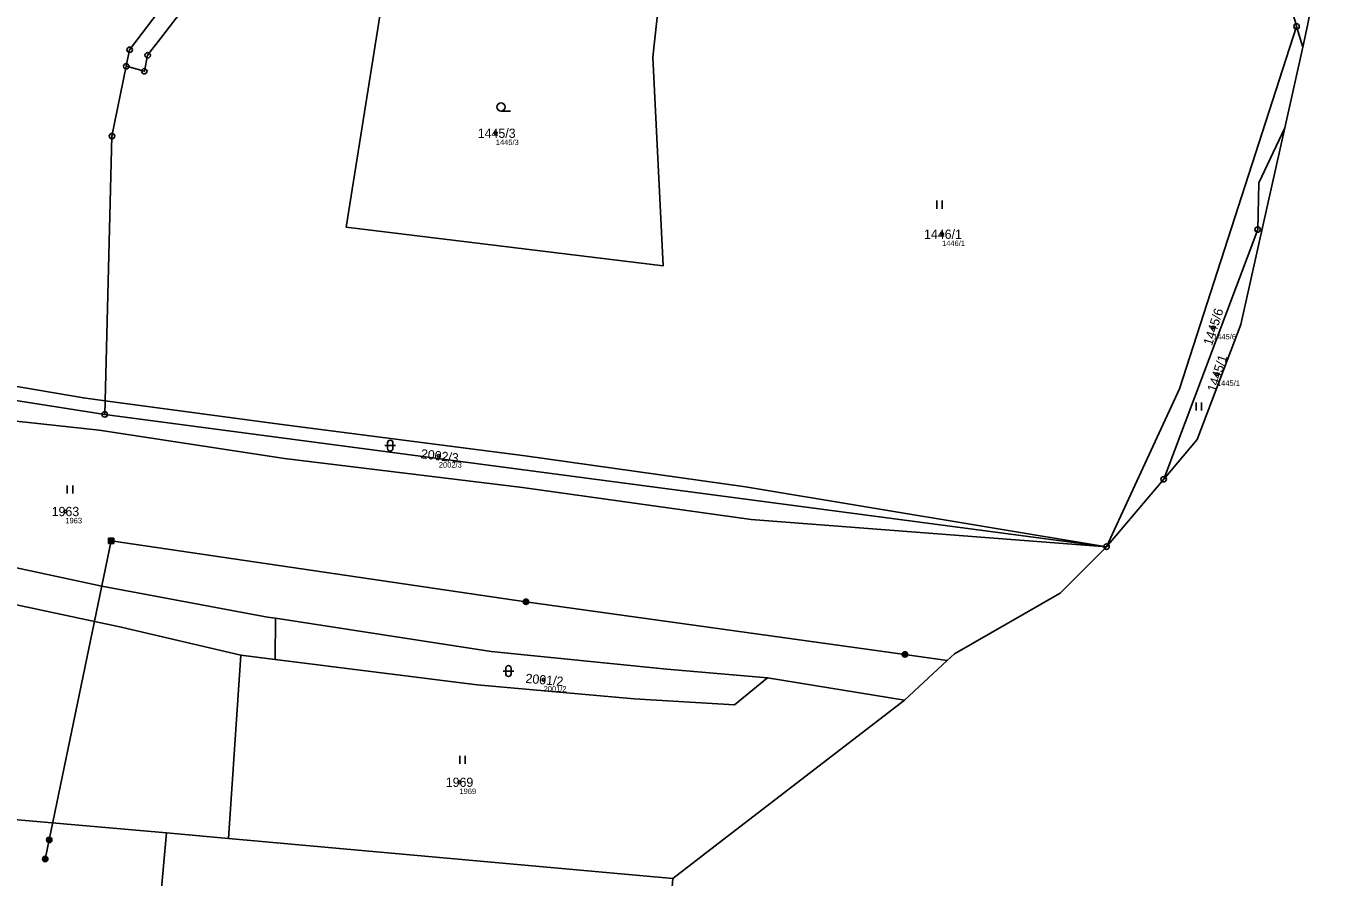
# Model space of a CAD drawing. Extents: x -653098 to -649479, y -997642 to -992666.
# Drawn here: x -649953.9 to -649716, y -995861.6 to -995705.5 of the extents above; entities that cross this region are included whole.
import ezdxf

# ---------------------------------------------------------------- set-up
doc = ezdxf.new("R2010")
doc.units = 0
for name, color, linetype in [('Definiční body', 7, 'Continuous'), ('Hranice parcel', 7, 'Continuous'), ('Parcelní čísla', 7, 'Continuous'), ('Polygon ku', 7, 'Continuous'), ('Polygon parcely', 7, 'Continuous'), ('Poz předměty', 7, 'Continuous'), ('Vnitřní kresba', 7, 'Continuous'), ('Značky bodu BP', 7, 'Continuous'), ('Značky kultur', 7, 'Continuous')]:
    doc.layers.add(name, color=color, linetype=linetype)

msp = doc.modelspace()

# ---------------------------------------------------------------- linework, layer by layer
at = {"layer": 'Definiční body'}
for centre in [(-649867.63, -995725.22), (-649785.72, -995743.73), (-649735.98, -995760.86), (-649735.26, -995769.38), (-649878.08, -995784.36), (-649946.63, -995794.58), (-649858.85, -995825.44), (-649874.3, -995844.23)]:
    msp.add_circle(centre, 0.25, dxfattribs=at)
at = {"layer": 'Hranice parcel'}
for p, q in [((-649720.65, -995705.64), (-649719.53, -995709.42)), ((-649719.53, -995709.42), (-649722.82, -995724.2)), ((-649722.82, -995724.2), (-649727.69, -995746.05)), ((-649727.69, -995746.05), (-649730.86, -995760.27)), ((-649939.39, -995776.78), (-649939.33, -995774.29)), ((-649755.52, -995801.03), (-649939.39, -995776.78)), ((-649745.04, -995788.66), (-649755.52, -995801.03)), ((-649908.1, -995821.69), (-649908.07, -995814.16)), ((-649914.4, -995820.9), (-649916.7, -995854.53)), ((-649908.1, -995821.69), (-649914.4, -995820.9)), ((-649817.73, -995825.08), (-649792.59, -995829.17)), ((-649792.59, -995829.17), (-649827.35, -995855.9)), ((-649835.12, -995861.88), (-649916.7, -995854.53)), ((-649827.35, -995855.9), (-649835.12, -995861.88))]:
    msp.add_line(p, q, dxfattribs=at)
for points in [[(-649899.8, -995669.98), (-649907.32, -995682.38), (-649922.42, -995699.04), (-649928.75, -995707.31), (-649931.52, -995710.92), (-649932.12, -995713.85), (-649935.45, -995712.94)], [(-649883.95, -995672.59), (-649895.11, -995742.42), (-649836.88, -995749.51), (-649838.82, -995711.27), (-649836.27, -995688.22)], [(-649836.27, -995688.22), (-649812, -995687.05), (-649789.02, -995691.02), (-649764.23, -995693.63), (-649744.97, -995694.05), (-649729.8, -995694.5), (-649722.55, -995699.21), (-649720.75, -995705.29), (-649720.65, -995705.64)], [(-649715.97, -995691.53), (-649718.64, -995705.44), (-649719.53, -995709.42)], [(-649929.57, -995703.04), (-649934.83, -995709.91), (-649935.45, -995712.94)], [(-649755.52, -995801.03), (-649742.16, -995772.11), (-649730.08, -995734.8), (-649720.65, -995705.64)], [(-649935.45, -995712.94), (-649938.07, -995725.74), (-649939.33, -995774.29)], [(-649722.82, -995724.2), (-649727.56, -995734.33), (-649727.79, -995742.87), (-649745.04, -995788.66)], [(-650112.77, -995746.99), (-650110.98, -995742.98), (-650040.73, -995757.15), (-649943.31, -995773.76), (-649939.33, -995774.29)], [(-649939.39, -995776.78), (-650050.95, -995759.24), (-650112.77, -995746.99)], [(-649755.52, -995801.03), (-649820.75, -995796.06), (-649862.74, -995790.17), (-649906.4, -995784.88), (-649940.4, -995779.69), (-649977.7, -995775.61), (-650003.19, -995772.78), (-650044.56, -995764.49), (-650113.34, -995748.27)], [(-649730.86, -995760.27), (-649738.88, -995781.39), (-649745.04, -995788.66)], [(-649939.33, -995774.29), (-649906.4, -995778.68), (-649862.26, -995784.39), (-649821.81, -995790.05), (-649755.52, -995801.03)], [(-649914.4, -995820.9), (-649936.38, -995815.76), (-649980.29, -995806.46), (-650023.32, -995802.89), (-650061.73, -995797.5), (-650108.85, -995778.36)], [(-650108.85, -995778.36), (-650057.54, -995789.15), (-650021.89, -995793.85), (-649983.54, -995798.93), (-649939.92, -995808.25), (-649909.51, -995813.94), (-649908.07, -995814.16)], [(-649755.52, -995801.03), (-649764.01, -995809.55), (-649783.44, -995820.67), (-649784.79, -995821.92), (-649792.59, -995829.17)], [(-649908.07, -995814.16), (-649868.47, -995820.27), (-649836.22, -995823.46), (-649817.73, -995825.08)], [(-649817.73, -995825.08), (-649823.82, -995830.04), (-649842.2, -995828.93), (-649871.07, -995826.34), (-649908.1, -995821.69)], [(-649916.7, -995854.53), (-649928.05, -995853.51), (-649992.52, -995847.89)]]:
    msp.add_lwpolyline(points, dxfattribs=at)
at = {"layer": 'Polygon ku'}
msp.add_lwpolyline([(-649835.12, -995861.88), (-649827.35, -995855.9), (-649792.59, -995829.17), (-649784.79, -995821.92), (-649783.44, -995820.67), (-649764.01, -995809.55), (-649755.52, -995801.03), (-649745.04, -995788.66), (-649738.88, -995781.39), (-649730.86, -995760.27), (-649727.69, -995746.05), (-649722.82, -995724.2), (-649719.53, -995709.42), (-649718.64, -995705.44)], dxfattribs=at)
at = {"layer": 'Polygon parcely'}
for points in [[(-649925.07, -995697.17), (-649929.57, -995703.04), (-649934.83, -995709.91), (-649935.45, -995712.94), (-649932.12, -995713.85), (-649931.52, -995710.92), (-649928.75, -995707.31), (-649922.42, -995699.04), (-649907.32, -995682.38), (-649899.8, -995669.98), (-649903.34, -995669.67), (-649910.07, -995680.62)], [(-649835.26, -995679.14), (-649883.95, -995672.59), (-649895.11, -995742.42), (-649836.88, -995749.51), (-649838.82, -995711.27), (-649836.27, -995688.22), (-649835.66, -995682.77)], [(-649943.31, -995773.76), (-649939.33, -995774.29), (-649938.07, -995725.74), (-649935.45, -995712.94), (-649934.83, -995709.91), (-649929.57, -995703.04), (-650020.97, -995682.32), (-650124.78, -995673.56), (-650122.83, -995680.49), (-650117.31, -995700.12), (-650113.6, -995746.82), (-650112.77, -995746.99), (-650110.98, -995742.98), (-650040.73, -995757.15)], [(-649744.57, -995688.21), (-649764.07, -995688.76), (-649787.51, -995686.21), (-649811.61, -995682.14), (-649828.48, -995681.34), (-649828.47, -995682.97), (-649835.66, -995682.77), (-649836.27, -995688.22), (-649812, -995687.05), (-649789.02, -995691.02), (-649764.23, -995693.63), (-649744.97, -995694.05), (-649729.8, -995694.5), (-649722.55, -995699.21), (-649720.75, -995705.29), (-649720.65, -995705.64), (-649719.53, -995709.42), (-649718.64, -995705.44), (-649715.97, -995691.53), (-649728.9, -995690.01)], [(-649719.53, -995709.42), (-649720.65, -995705.64), (-649730.08, -995734.8), (-649742.16, -995772.11), (-649755.52, -995801.03), (-649745.04, -995788.66), (-649727.79, -995742.87), (-649727.56, -995734.33), (-649722.82, -995724.2)], [(-649745.04, -995788.66), (-649738.88, -995781.39), (-649730.86, -995760.27), (-649727.69, -995746.05), (-649722.82, -995724.2), (-649727.56, -995734.33), (-649727.79, -995742.87)], [(-649939.33, -995774.29), (-649943.31, -995773.76), (-650040.73, -995757.15), (-650110.98, -995742.98), (-650112.77, -995746.99), (-650050.95, -995759.24), (-649939.39, -995776.78)], [(-649939.39, -995776.78), (-650050.95, -995759.24), (-650112.77, -995746.99), (-650113.34, -995748.27), (-650044.56, -995764.49), (-650003.19, -995772.78), (-649977.7, -995775.61), (-649940.4, -995779.69), (-649906.4, -995784.88), (-649862.74, -995790.17), (-649820.75, -995796.06), (-649755.52, -995801.03)], [(-649817.73, -995825.08), (-649792.59, -995829.17), (-649784.79, -995821.92), (-649783.44, -995820.67), (-649764.01, -995809.55), (-649755.52, -995801.03), (-649820.75, -995796.06), (-649862.74, -995790.17), (-649906.4, -995784.88), (-649940.4, -995779.69), (-649977.7, -995775.61), (-650003.19, -995772.78), (-650044.56, -995764.49), (-650113.34, -995748.27), (-650112.65, -995756.08), (-650108.85, -995778.36), (-650057.54, -995789.15), (-650021.89, -995793.85), (-649983.54, -995798.93), (-649939.92, -995808.25), (-649909.51, -995813.94), (-649908.07, -995814.16), (-649868.47, -995820.27), (-649836.22, -995823.46)], [(-650129.52, -995836.97), (-649992.52, -995847.89), (-649928.05, -995853.51), (-649916.7, -995854.53), (-649914.4, -995820.9), (-649936.38, -995815.76), (-649980.29, -995806.46), (-650023.32, -995802.89), (-650061.73, -995797.5), (-650108.85, -995778.36), (-650112.65, -995756.08), (-650165.58, -995766.39), (-650166.34, -995811.88), (-650166.5, -995821.78), (-650167.14, -995833.97)], [(-649939.33, -995774.29), (-649939.39, -995776.78), (-649755.52, -995801.03), (-649821.81, -995790.05), (-649862.26, -995784.39), (-649906.4, -995778.68)], [(-649908.07, -995814.16), (-649909.51, -995813.94), (-649939.92, -995808.25), (-649983.54, -995798.93), (-650021.89, -995793.85), (-650057.54, -995789.15), (-650108.85, -995778.36), (-650061.73, -995797.5), (-650023.32, -995802.89), (-649980.29, -995806.46), (-649936.38, -995815.76), (-649914.4, -995820.9), (-649908.1, -995821.69)], [(-649817.73, -995825.08), (-649836.22, -995823.46), (-649868.47, -995820.27), (-649908.07, -995814.16), (-649908.1, -995821.69), (-649871.07, -995826.34), (-649842.2, -995828.93), (-649823.82, -995830.04)], [(-649817.73, -995825.08), (-649823.82, -995830.04), (-649842.2, -995828.93), (-649871.07, -995826.34), (-649908.1, -995821.69), (-649914.4, -995820.9), (-649916.7, -995854.53), (-649835.12, -995861.88), (-649827.35, -995855.9), (-649792.59, -995829.17)], [(-649984.27, -995907.9), (-649969.93, -995907.16), (-649969.58, -995913.82), (-649967.37, -995913.86), (-649962.89, -995917.98), (-649933.77, -995920.82), (-649914.38, -995923.21), (-649851.89, -995930.94), (-649847.1, -995926.95), (-649839.72, -995920.81), (-649835.12, -995861.88), (-649916.7, -995854.53), (-649928.05, -995853.51), (-649992.52, -995847.89), (-650003.25, -995888.94), (-650003.16, -995891.04), (-650002.38, -995908.81)]]:
    msp.add_lwpolyline(points, close=True, dxfattribs=at)
for points in [[(-649836.27, -995688.22), (-649838.82, -995711.27), (-649836.88, -995749.51), (-649895.11, -995742.42), (-649883.95, -995672.59)], [(-649922.42, -995699.04), (-649928.75, -995707.31), (-649931.52, -995710.92), (-649932.12, -995713.85), (-649935.45, -995712.94), (-649938.07, -995725.74), (-649939.33, -995774.29), (-649906.4, -995778.68), (-649862.26, -995784.39), (-649821.81, -995790.05), (-649755.52, -995801.03), (-649742.16, -995772.11), (-649730.08, -995734.8), (-649720.65, -995705.64), (-649720.75, -995705.29)]]:
    msp.add_lwpolyline(points, dxfattribs=at)
at = {"layer": 'Poz předměty'}
for p, q in [((-649938.7, -995799.47), (-649937.7, -995799.47)), ((-649938.7, -995800.47), (-649938.7, -995799.47)), ((-649938.5, -995800.47), (-649938.5, -995799.47)), ((-649938.3, -995800.47), (-649938.3, -995799.47)), ((-649938.1, -995800.47), (-649938.1, -995799.47)), ((-649937.9, -995800.47), (-649937.9, -995799.47)), ((-649937.7, -995800.47), (-649937.7, -995799.47)), ((-649938.2, -995799.97), (-649949.59, -995854.79)), ((-649938.7, -995799.67), (-649937.7, -995799.67)), ((-649938.7, -995799.87), (-649937.7, -995799.87)), ((-649938.7, -995800.07), (-649937.7, -995800.07)), ((-649938.7, -995800.27), (-649937.7, -995800.27)), ((-649938.7, -995800.47), (-649937.7, -995800.47)), ((-649938.2, -995799.97), (-649862.09, -995811.13)), ((-649862.09, -995811.13), (-649792.53, -995820.79)), ((-649792.53, -995820.79), (-649784.79, -995821.92)), ((-649949.59, -995854.79), (-649950.32, -995858.31))]:
    msp.add_line(p, q, dxfattribs=at)
for centre, radius in [((-649862.09, -995811.13), 0.5), ((-649862.09, -995811.13), 0.4), ((-649862.09, -995811.13), 0.3), ((-649862.09, -995811.13), 0.2), ((-649862.09, -995811.13), 0.1), ((-649792.53, -995820.79), 0.5), ((-649792.53, -995820.79), 0.4), ((-649792.53, -995820.79), 0.3), ((-649792.53, -995820.79), 0.2), ((-649792.53, -995820.79), 0.1), ((-649949.59, -995854.79), 0.5), ((-649949.59, -995854.79), 0.4), ((-649949.59, -995854.79), 0.3), ((-649949.59, -995854.79), 0.2), ((-649949.59, -995854.79), 0.1), ((-649950.32, -995858.31), 0.5), ((-649950.32, -995858.31), 0.4), ((-649950.32, -995858.31), 0.3), ((-649950.32, -995858.31), 0.2), ((-649950.32, -995858.31), 0.1)]:
    msp.add_circle(centre, radius, dxfattribs=at)
at = {"layer": 'Vnitřní kresba'}
msp.add_line((-649929.77, -995872), (-649928.05, -995853.51), dxfattribs=at)
at = {"layer": 'Značky bodu BP'}
for centre, radius in [((-649720.65, -995705.64), 0.5), ((-649720.65, -995705.64), 0.0303), ((-649934.83, -995709.91), 0.5), ((-649934.83, -995709.91), 0.0303), ((-649931.52, -995710.92), 0.5), ((-649931.52, -995710.92), 0.0303), ((-649935.45, -995712.94), 0.5), ((-649935.45, -995712.94), 0.0303), ((-649932.12, -995713.85), 0.5), ((-649932.12, -995713.85), 0.0303), ((-649938.07, -995725.74), 0.5), ((-649938.07, -995725.74), 0.0303), ((-649727.79, -995742.87), 0.5), ((-649727.79, -995742.87), 0.0303), ((-649939.39, -995776.78), 0.5), ((-649939.39, -995776.78), 0.0303), ((-649745.04, -995788.66), 0.5), ((-649745.04, -995788.66), 0.0303), ((-649755.52, -995801.03), 0.5), ((-649755.52, -995801.03), 0.0303)]:
    msp.add_circle(centre, radius, dxfattribs=at)
at = {"layer": 'Značky kultur'}
for p, q in [((-649866.67, -995721.15), (-649864.92, -995721.15)), ((-649786.67, -995739.07), (-649786.67, -995737.57)), ((-649785.67, -995739.07), (-649785.67, -995737.57)), ((-649739.07, -995776.07), (-649739.07, -995774.57)), ((-649738.07, -995776.07), (-649738.07, -995774.57)), ((-649888, -995782.49), (-649886, -995782.49)), ((-649887.5, -995781.99), (-649887.5, -995782.99)), ((-649886.5, -995782.99), (-649886.5, -995781.99)), ((-649946.27, -995791.29), (-649946.27, -995789.79)), ((-649945.27, -995791.29), (-649945.27, -995789.79)), ((-649866.3, -995823.84), (-649864.3, -995823.84)), ((-649865.8, -995823.34), (-649865.8, -995824.34)), ((-649864.8, -995824.34), (-649864.8, -995823.34)), ((-649874.25, -995840.86), (-649874.25, -995839.36)), ((-649873.25, -995840.86), (-649873.25, -995839.36))]:
    msp.add_line(p, q, dxfattribs=at)
msp.add_circle((-649866.67, -995720.4), 0.75, dxfattribs=at)
for centre, start, end in [((-649887, -995781.99), 0, 180), ((-649887, -995782.99), 180, 359.9879), ((-649865.3, -995823.34), 0, 180), ((-649865.3, -995824.34), 180, 359.9879)]:
    msp.add_arc(centre, 0.5, start, end, dxfattribs=at)

# ---------------------------------------------------------------- texts
at = {"layer": 'Definiční body'}
for s, p in [('1445/3', (-649867.63, -995727.38)), ('1446/1', (-649785.72, -995745.89)), ('1445/6', (-649735.98, -995763.02)), ('1445/1', (-649735.26, -995771.54)), ('2002/3', (-649878.08, -995786.52)), ('1963', (-649946.63, -995796.74)), ('2001/2', (-649858.85, -995827.6)), ('1969', (-649874.3, -995846.39))]:
    msp.add_text(s, height=1, dxfattribs=at).set_placement(p)
at = {"layer": 'Parcelní čísla'}
for s, p in [('1445/3', (-649870.94, -995726.07)), ('1446/1', (-649789.03, -995744.58)), ('1963', (-649949.14, -995795.43)), ('1969', (-649876.81, -995845.08))]:
    msp.add_text(s, height=1.7, dxfattribs=at).set_placement(p)
for s, rotation, p in [('1445/6', 72, (-649736.19, -995764.27)), ('1445/1', 72, (-649735.47, -995772.79)), ('2002/3', 353, (-649881.46, -995784.8)), ('2001/2', 355, (-649862.22, -995826))]:
    msp.add_text(s, height=1.7, rotation=rotation, dxfattribs=at).set_placement(p)

doc.saveas('drawing.dxf')
